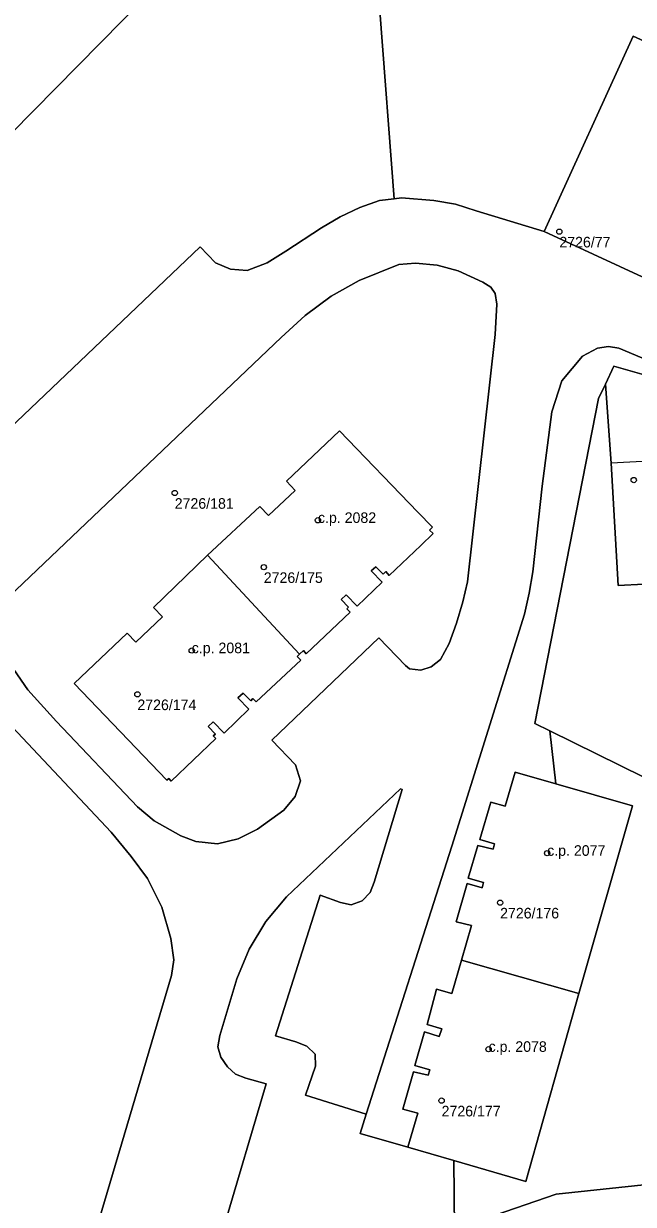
# Model space of a CAD drawing. Extents: x -878211 to -870363, y -1058464 to -1052522.
# Drawn here: x -873233.3 to -873175.6, y -1055612.8 to -1055501.2 of the extents above; entities that cross this region are included whole.
import ezdxf

# ---------------------------------------------------------------- set-up
doc = ezdxf.new("R2010")
doc.units = 0
for name, color, linetype in [('Definiční body', 7, 'Continuous'), ('Polygon budovy', 7, 'Continuous'), ('Polygon parcely', 7, 'Continuous')]:
    doc.layers.add(name, color=color, linetype=linetype)

msp = doc.modelspace()

# ---------------------------------------------------------------- linework, layer by layer
at = {"layer": 'Definiční body'}
for centre in [(-873182.64, -1055520.87994), (-873175.61, -1055544.35994), (-873219, -1055545.57994), (-873205.46, -1055548.15994), (-873210.58, -1055552.58994), (-873217.39, -1055560.46994), (-873222.53, -1055564.60994), (-873183.79, -1055579.61994), (-873188.24, -1055584.29994), (-873189.33, -1055598.14994), (-873193.77, -1055603.00994)]:
    msp.add_circle(centre, 0.25, dxfattribs=at)
at = {"layer": 'Polygon budovy'}
for points in [[(-873199.3, -1055553.25), (-873199.05, -1055553.01), (-873198.73, -1055553.38), (-873195.74, -1055550.53), (-873194.56, -1055549.41), (-873194.91, -1055549.08), (-873194.64, -1055548.81), (-873196.01, -1055547.39), (-873203.43, -1055539.7), (-873208.44, -1055544.46), (-873207.62, -1055545.33), (-873210.15, -1055547.72), (-873210.95, -1055546.86), (-873215.89, -1055551.47), (-873207.19, -1055560.8), (-873206.83, -1055560.46), (-873206.56, -1055560.78), (-873202.43, -1055556.84), (-873202.73, -1055556.54), (-873202.57, -1055556.36), (-873203.27, -1055555.66), (-873202.79, -1055555.2), (-873201.74, -1055556.28), (-873199.39, -1055554.01), (-873200.43, -1055552.93), (-873199.99, -1055552.55)], [(-873177.73, -1055542.76), (-873177.08, -1055554.31), (-873172.23, -1055554.06), (-873169.08, -1055553.9), (-873169.35, -1055544.97), (-873169.52, -1055542.32)], [(-873207.19, -1055560.8), (-873215.89, -1055551.47), (-873220.99, -1055556.41), (-873220.14, -1055557.27), (-873222.68, -1055559.69), (-873223.5, -1055558.82), (-873228.52, -1055563.58), (-873219.75, -1055572.73), (-873219.56, -1055572.56), (-873219.34, -1055572.8), (-873215.11, -1055568.79), (-873215.35, -1055568.54), (-873215.16, -1055568.37), (-873215.85, -1055567.64), (-873215.37, -1055567.2), (-873214.33, -1055568.27), (-873211.98, -1055566.02), (-873213.02, -1055564.94), (-873212.52, -1055564.5), (-873211.82, -1055565.23), (-873211.61, -1055564.99), (-873211.31, -1055565.33), (-873207.08, -1055561.39), (-873207.44, -1055561.03)], [(-873192.39, -1055586.1), (-873190.96, -1055586.45), (-873191.89, -1055589.72), (-873180.81, -1055592.89), (-873175.74, -1055575.14), (-873182.97, -1055573.08), (-873186.83, -1055571.97), (-873187.75, -1055575.18), (-873189.12, -1055574.79), (-873190.15, -1055578.34), (-873188.76, -1055578.73), (-873188.91, -1055579.25), (-873190.34, -1055578.89), (-873191.26, -1055581.99), (-873189.81, -1055582.4), (-873189.94, -1055582.9), (-873191.34, -1055582.5)], [(-873196.42, -1055600.29), (-873197.43, -1055603.82), (-873196.03, -1055604.2), (-873196.96, -1055607.42), (-873192.63, -1055608.68), (-873185.82, -1055610.66), (-873180.81, -1055592.89), (-873191.89, -1055589.72), (-873192.8, -1055592.88), (-873194.24, -1055592.48), (-873195.14, -1055595.81), (-873193.76, -1055596.23), (-873193.99, -1055596.96), (-873195.4, -1055596.51), (-873196.29, -1055599.69), (-873194.88, -1055600.1), (-873195.03, -1055600.59)]]:
    msp.add_lwpolyline(points, close=True, dxfattribs=at)
at = {"layer": 'Polygon parcely'}
for points in [[(-873247.1, -1055524.38), (-873213.4, -1055490.21), (-873199.73, -1055475.85), (-873188.34, -1055470.44), (-873187.77, -1055467.34), (-873187.03, -1055463.36), (-873175.48, -1055452.99), (-873173.39, -1055451.05), (-873156.01, -1055442.82), (-873149.02, -1055439.5), (-873123.2, -1055425.9), (-873109.19, -1055420.94), (-873108.07, -1055420.76), (-873103.5, -1055419.17), (-873100.9, -1055418.26), (-873097.82, -1055417.19), (-873075.45, -1055412.42)], [(-873268.7, -1055571.94), (-873216.59, -1055522.3), (-873215.16, -1055523.82), (-873213.74, -1055524.41), (-873212.16, -1055524.55), (-873210.27, -1055523.82), (-873208.5, -1055522.72), (-873205.13, -1055520.51), (-873203.35, -1055519.48), (-873201.51, -1055518.59), (-873199.63, -1055517.95), (-873198.27, -1055517.77), (-873199.62, -1055500), (-873200.21, -1055483.32), (-873199.73, -1055475.85), (-873213.4, -1055490.21), (-873247.1, -1055524.38)], [(-873080.61, -1055568.43), (-873097.95, -1055560.19), (-873114.84, -1055552.28), (-873132.22, -1055544.22), (-873149.48, -1055536.44), (-873167.25, -1055528.64), (-873184.07, -1055520.85), (-873190.51, -1055518.92), (-873192.47, -1055518.29), (-873194.49, -1055517.95), (-873197.56, -1055517.68), (-873198.27, -1055517.77), (-873199.63, -1055517.95), (-873201.51, -1055518.59), (-873203.35, -1055519.48), (-873205.13, -1055520.51), (-873208.5, -1055522.72), (-873210.27, -1055523.82), (-873212.16, -1055524.55), (-873213.74, -1055524.41), (-873215.16, -1055523.82), (-873216.59, -1055522.3), (-873268.7, -1055571.94)], [(-873234.65, -1055555.35), (-873208.94, -1055530.87), (-873206.67, -1055528.8), (-873204.21, -1055526.99), (-873201.57, -1055525.5), (-873197.8, -1055523.99), (-873196.23, -1055523.85), (-873194.2, -1055524.06), (-873192.22, -1055524.59), (-873189.87, -1055525.64), (-873189.11, -1055526.11), (-873188.72, -1055526.73), (-873188.54, -1055527.74), (-873188.7, -1055530.6), (-873191.32, -1055553.97), (-873191.77, -1055555.88), (-873192.37, -1055557.87), (-873193.06, -1055559.8), (-873193.89, -1055561.33), (-873194.75, -1055562.02), (-873195.74, -1055562.31), (-873196.79, -1055562.19), (-873197.19, -1055561.88), (-873199.7, -1055559.27), (-873209.83, -1055568.95), (-873207.59, -1055571.28), (-873207.11, -1055572.78), (-873207.61, -1055574.25), (-873208.7, -1055575.55), (-873211.17, -1055577.36), (-873213, -1055578.28), (-873214.95, -1055578.73), (-873216.99, -1055578.52), (-873218.43, -1055577.99), (-873220.94, -1055576.56), (-873222.51, -1055575.23), (-873230.19, -1055567.18), (-873232.87, -1055564.17), (-873234.91, -1055561.26)], [(-873234.91, -1055561.26), (-873232.87, -1055564.17), (-873230.19, -1055567.18), (-873222.51, -1055575.23), (-873220.94, -1055576.56), (-873218.43, -1055577.99), (-873216.99, -1055578.52), (-873214.95, -1055578.73), (-873213, -1055578.28), (-873211.17, -1055577.36), (-873208.7, -1055575.55), (-873207.61, -1055574.25), (-873207.11, -1055572.78), (-873207.59, -1055571.28), (-873209.83, -1055568.95), (-873199.7, -1055559.27), (-873197.19, -1055561.88), (-873196.79, -1055562.19), (-873195.74, -1055562.31), (-873194.75, -1055562.02), (-873193.89, -1055561.33), (-873193.06, -1055559.8), (-873192.37, -1055557.87), (-873191.77, -1055555.88), (-873191.32, -1055553.97), (-873188.7, -1055530.6), (-873188.54, -1055527.74), (-873188.72, -1055526.73), (-873189.11, -1055526.11), (-873189.87, -1055525.64), (-873192.22, -1055524.59), (-873194.2, -1055524.06), (-873196.23, -1055523.85), (-873197.8, -1055523.99), (-873201.57, -1055525.5), (-873204.21, -1055526.99), (-873206.67, -1055528.8), (-873208.94, -1055530.87), (-873234.65, -1055555.35)], [(-873205.71, -1055598.62), (-873205.7, -1055599.75), (-873206.63, -1055602.48), (-873200.9, -1055604.29), (-873192.8, -1055578.96), (-873185.93, -1055557.03), (-873185.48, -1055555.06), (-873185.14, -1055553.04), (-873184.27, -1055544.94), (-873183.35, -1055537.91), (-873182.4, -1055534.99), (-873180.45, -1055532.66), (-873179.03, -1055531.9), (-873178, -1055531.74), (-873177.01, -1055531.9), (-873168.7, -1055535.39)], [(-873097.5, -1055614.56), (-873095.81, -1055594.95), (-873093.92, -1055573.54), (-873093.9, -1055572.51), (-873094.61, -1055570.61), (-873095.49, -1055569.34), (-873097.16, -1055568.16), (-873126.25, -1055554.83), (-873152.91, -1055542.56), (-873168.7, -1055535.39), (-873177.01, -1055531.9), (-873178, -1055531.74), (-873179.03, -1055531.9), (-873180.45, -1055532.66), (-873182.4, -1055534.99), (-873183.35, -1055537.91)], [(-873196.03, -1055604.2), (-873197.43, -1055603.82), (-873196.42, -1055600.29), (-873195.03, -1055600.59), (-873194.88, -1055600.1), (-873196.29, -1055599.69), (-873195.4, -1055596.51), (-873193.99, -1055596.96), (-873193.76, -1055596.23), (-873195.14, -1055595.81), (-873194.24, -1055592.48), (-873192.8, -1055592.88), (-873191.89, -1055589.72), (-873190.96, -1055586.45), (-873192.39, -1055586.1), (-873191.34, -1055582.5), (-873189.94, -1055582.9), (-873189.81, -1055582.4), (-873191.26, -1055581.99), (-873190.34, -1055578.89), (-873188.91, -1055579.25), (-873188.76, -1055578.73), (-873190.15, -1055578.34), (-873189.12, -1055574.79), (-873187.75, -1055575.18), (-873186.83, -1055571.97), (-873182.97, -1055573.08), (-873183.53, -1055568.07), (-873184.95, -1055567.37), (-873178.93, -1055536.66), (-873178.29, -1055535.28), (-873177.5, -1055533.59), (-873173.74, -1055534.67)], [(-873183.35, -1055537.91), (-873184.27, -1055544.94), (-873185.14, -1055553.04), (-873185.48, -1055555.06), (-873185.93, -1055557.03), (-873192.8, -1055578.96), (-873200.9, -1055604.29), (-873201.48, -1055606.11), (-873196.96, -1055607.42), (-873196.03, -1055604.2)], [(-873227.25, -1055617.97), (-873219.31, -1055591.18), (-873219.09, -1055589.71), (-873219.38, -1055587.67), (-873220.22, -1055584.73), (-873221.58, -1055582.01), (-873223.11, -1055579.95), (-873225.02, -1055577.62), (-873236.84, -1055565.05)], [(-873236.84, -1055565.05), (-873225.02, -1055577.62), (-873223.11, -1055579.95), (-873221.58, -1055582.01), (-873220.22, -1055584.73), (-873219.38, -1055587.67), (-873219.09, -1055589.71), (-873219.31, -1055591.18), (-873227.25, -1055617.97)], [(-873192.55, -1055615.15), (-873192.63, -1055608.68), (-873196.96, -1055607.42), (-873201.48, -1055606.11), (-873200.9, -1055604.29), (-873206.63, -1055602.48), (-873205.7, -1055599.75), (-873205.71, -1055598.62), (-873206.51, -1055597.85), (-873207.54, -1055597.46), (-873209.48, -1055596.87), (-873205.26, -1055583.6), (-873203.34, -1055584.29), (-873202.31, -1055584.49), (-873201.28, -1055584.13), (-873200.53, -1055583.35), (-873200.16, -1055582.36), (-873197.5, -1055573.6), (-873197.67, -1055573.53), (-873208.44, -1055583.74), (-873210.38, -1055586.09), (-873211.96, -1055588.7), (-873213.13, -1055591.51), (-873214.74, -1055596.85), (-873214.91, -1055597.91), (-873214.63, -1055598.9), (-873214.02, -1055599.81), (-873213.26, -1055600.5), (-873212.29, -1055600.87), (-873210.37, -1055601.42), (-873214.37, -1055614.98)], [(-873214.37, -1055614.98), (-873210.37, -1055601.42), (-873212.29, -1055600.87), (-873213.26, -1055600.5), (-873214.02, -1055599.81), (-873214.63, -1055598.9), (-873214.91, -1055597.91), (-873214.74, -1055596.85), (-873213.13, -1055591.51), (-873211.96, -1055588.7), (-873210.38, -1055586.09), (-873208.44, -1055583.74), (-873197.67, -1055573.53), (-873197.5, -1055573.6), (-873200.16, -1055582.36), (-873200.53, -1055583.35), (-873201.28, -1055584.13), (-873202.31, -1055584.49), (-873203.34, -1055584.29), (-873205.26, -1055583.6), (-873209.48, -1055596.87), (-873207.54, -1055597.46), (-873206.51, -1055597.85), (-873205.71, -1055598.62)], [(-873247.77, -1055697.28), (-873223.58, -1055694.59), (-873192.53, -1055689.31), (-873163.69, -1055684.33), (-873126.27, -1055678.1), (-873108.8, -1055675.13), (-873104.35, -1055674.3), (-873102.96, -1055673.82), (-873101.73, -1055672.94), (-873100.78, -1055671.77), (-873100.55, -1055670.31), (-873100.47, -1055668.33), (-873100.76, -1055654.75), (-873101.15, -1055637.19), (-873101.02, -1055634.25), (-873099.5, -1055614.42), (-873105.6, -1055618.66), (-873127.76, -1055615.3), (-873133.86, -1055614.38), (-873160.75, -1055610.15), (-873169.62, -1055610.44), (-873182.94, -1055611.86), (-873192.55, -1055615.15), (-873233.33, -1055629.09)]]:
    msp.add_lwpolyline(points, dxfattribs=at)
for points in [[(-873184.42, -1055480.38), (-873199.73, -1055475.85), (-873200.21, -1055483.32), (-873199.62, -1055500), (-873198.27, -1055517.77), (-873197.56, -1055517.68), (-873194.49, -1055517.95), (-873192.47, -1055518.29), (-873190.51, -1055518.92), (-873184.07, -1055520.85), (-873175.65, -1055502.39), (-873158.61, -1055510.16), (-873141.07, -1055518.15), (-873125.39, -1055525.3), (-873128.51, -1055503.22), (-873146.7, -1055494.45), (-873163.67, -1055486.26), (-873182.08, -1055481.07)], [(-873184.07, -1055520.85), (-873167.25, -1055528.64), (-873164.87, -1055523.59), (-873168.25, -1055522.03), (-873167.85, -1055521.16), (-873174.28, -1055518.17), (-873169.68, -1055508.32), (-873162.95, -1055511.43), (-873163.6, -1055512.84), (-873165.15, -1055516.21), (-873162.12, -1055517.61), (-873160.59, -1055514.28), (-873160.52, -1055514.18), (-873158.61, -1055510.16), (-873175.65, -1055502.39)], [(-873177.5, -1055533.59), (-873178.29, -1055535.28), (-873177.73, -1055542.76), (-873177.08, -1055554.31), (-873172.23, -1055554.06), (-873172.19, -1055555.18), (-873170.63, -1055555.11), (-873170.43, -1055557.14), (-873169.26, -1055557.08), (-873169.37, -1055555.11), (-873169.04, -1055555.13), (-873169.08, -1055553.9), (-873169.35, -1055544.97), (-873169.52, -1055542.32), (-873169.84, -1055536.35), (-873173.74, -1055534.67)], [(-873172.23, -1055554.06), (-873177.08, -1055554.31), (-873177.73, -1055542.76), (-873178.29, -1055535.28), (-873178.93, -1055536.66), (-873184.95, -1055567.37), (-873183.53, -1055568.07), (-873168.02, -1055575.7), (-873168.93, -1055556.19), (-873169.04, -1055555.13), (-873169.37, -1055555.11), (-873169.26, -1055557.08), (-873170.43, -1055557.14), (-873170.63, -1055555.11), (-873172.19, -1055555.18)], [(-873207.19, -1055560.8), (-873207.44, -1055561.03), (-873207.08, -1055561.39), (-873211.31, -1055565.33), (-873211.61, -1055564.99), (-873211.82, -1055565.23), (-873212.52, -1055564.5), (-873213.02, -1055564.94), (-873211.98, -1055566.02), (-873214.33, -1055568.27), (-873215.37, -1055567.2), (-873215.85, -1055567.64), (-873215.16, -1055568.37), (-873215.35, -1055568.54), (-873215.11, -1055568.79), (-873219.34, -1055572.8), (-873219.56, -1055572.56), (-873219.75, -1055572.73), (-873228.52, -1055563.58), (-873223.5, -1055558.82), (-873222.68, -1055559.69), (-873220.14, -1055557.27), (-873220.99, -1055556.41), (-873215.89, -1055551.47), (-873210.95, -1055546.86), (-873210.15, -1055547.72), (-873207.62, -1055545.33), (-873208.44, -1055544.46), (-873203.43, -1055539.7), (-873196.01, -1055547.39), (-873194.64, -1055548.81), (-873194.91, -1055549.08), (-873194.56, -1055549.41), (-873195.74, -1055550.53), (-873198.73, -1055553.38), (-873199.05, -1055553.01), (-873199.3, -1055553.25), (-873199.99, -1055552.55), (-873200.43, -1055552.93), (-873199.39, -1055554.01), (-873201.74, -1055556.28), (-873202.79, -1055555.2), (-873203.27, -1055555.66), (-873202.57, -1055556.36), (-873202.73, -1055556.54), (-873202.43, -1055556.84), (-873206.56, -1055560.78), (-873206.83, -1055560.46)], [(-873202.73, -1055556.54), (-873202.57, -1055556.36), (-873203.27, -1055555.66), (-873202.79, -1055555.2), (-873201.74, -1055556.28), (-873199.39, -1055554.01), (-873200.43, -1055552.93), (-873199.99, -1055552.55), (-873199.3, -1055553.25), (-873199.05, -1055553.01), (-873198.73, -1055553.38), (-873195.74, -1055550.53), (-873194.56, -1055549.41), (-873194.91, -1055549.08), (-873194.64, -1055548.81), (-873196.01, -1055547.39), (-873203.43, -1055539.7), (-873208.44, -1055544.46), (-873207.62, -1055545.33), (-873210.15, -1055547.72), (-873210.95, -1055546.86), (-873215.89, -1055551.47), (-873207.19, -1055560.8), (-873206.83, -1055560.46), (-873206.56, -1055560.78), (-873202.43, -1055556.84)], [(-873222.68, -1055559.69), (-873223.5, -1055558.82), (-873228.52, -1055563.58), (-873219.75, -1055572.73), (-873219.56, -1055572.56), (-873219.34, -1055572.8), (-873215.11, -1055568.79), (-873215.35, -1055568.54), (-873215.16, -1055568.37), (-873215.85, -1055567.64), (-873215.37, -1055567.2), (-873214.33, -1055568.27), (-873211.98, -1055566.02), (-873213.02, -1055564.94), (-873212.52, -1055564.5), (-873211.82, -1055565.23), (-873211.61, -1055564.99), (-873211.31, -1055565.33), (-873207.08, -1055561.39), (-873207.44, -1055561.03), (-873207.19, -1055560.8), (-873215.89, -1055551.47), (-873220.99, -1055556.41), (-873220.14, -1055557.27)], [(-873133.86, -1055614.38), (-873133.68, -1055608.93), (-873133.41, -1055600.69), (-873132.41, -1055592.17), (-873132.67, -1055583.08), (-873135.51, -1055585.52), (-873143.76, -1055587.06), (-873151.75, -1055583.38), (-873160.15, -1055579.44), (-873168.02, -1055575.7), (-873183.53, -1055568.07), (-873182.97, -1055573.08), (-873175.74, -1055575.14), (-873180.81, -1055592.89), (-873185.82, -1055610.66), (-873192.63, -1055608.68), (-873192.55, -1055615.15), (-873182.94, -1055611.86), (-873169.62, -1055610.44), (-873160.75, -1055610.15)], [(-873191.89, -1055589.72), (-873180.81, -1055592.89), (-873175.74, -1055575.14), (-873182.97, -1055573.08), (-873186.83, -1055571.97), (-873187.75, -1055575.18), (-873189.12, -1055574.79), (-873190.15, -1055578.34), (-873188.76, -1055578.73), (-873188.91, -1055579.25), (-873190.34, -1055578.89), (-873191.26, -1055581.99), (-873189.81, -1055582.4), (-873189.94, -1055582.9), (-873191.34, -1055582.5), (-873192.39, -1055586.1), (-873190.96, -1055586.45)], [(-873185.82, -1055610.66), (-873180.81, -1055592.89), (-873191.89, -1055589.72), (-873192.8, -1055592.88), (-873194.24, -1055592.48), (-873195.14, -1055595.81), (-873193.76, -1055596.23), (-873193.99, -1055596.96), (-873195.4, -1055596.51), (-873196.29, -1055599.69), (-873194.88, -1055600.1), (-873195.03, -1055600.59), (-873196.42, -1055600.29), (-873197.43, -1055603.82), (-873196.03, -1055604.2), (-873196.96, -1055607.42), (-873192.63, -1055608.68)]]:
    msp.add_lwpolyline(points, close=True, dxfattribs=at)

# ---------------------------------------------------------------- texts
at = {"layer": 'Definiční body'}
for s, p in [('2726/77', (-873182.64, -1055522.369)), ('2726/181', (-873219, -1055547.069)), ('c.p. 2082', (-873205.46, -1055548.409)), ('2726/175', (-873210.58, -1055554.079)), ('c.p. 2081', (-873217.39, -1055560.72)), ('2726/174', (-873222.53, -1055566.099)), ('c.p. 2077', (-873183.79, -1055579.87)), ('2726/176', (-873188.24, -1055585.789)), ('c.p. 2078', (-873189.33, -1055598.399)), ('2726/177', (-873193.77, -1055604.499))]:
    msp.add_text(s, height=0.999996, dxfattribs=at).set_placement(p)

doc.saveas('drawing.dxf')
